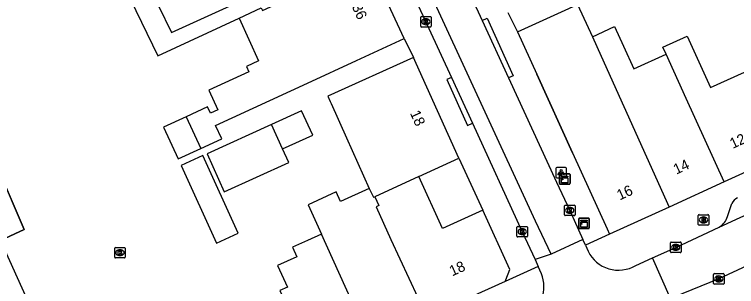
# Model space of a CAD drawing. Extents: x 160379 to 161131, y 383940 to 384849.
# Drawn here: x 160972 to 161040.9, y 384338 to 384363.9 of the extents above; entities that cross this region are included whole.
import ezdxf

# ---------------------------------------------------------------- set-up
doc = ezdxf.new("R2010")
doc.units = 0
for name, color, linetype in [('IMGEO_Brandkraan', 7, 'Continuous'), ('IMGEO_Kast', 7, 'Continuous'), ('IMGEO_Kolk', 7, 'Continuous'), ('IMGEO_Lichtpunt', 7, 'Continuous'), ('IMGEO_Muur', 7, 'Continuous'), ('IMGEO_Pand', 7, 'Continuous'), ('IMGEO_Pand_nummerreeks', 7, 'Continuous'), ('IMGEO_Rijbaan_lokaal_open', 7, 'Continuous'), ('IMGEO_Voetpad_open', 7, 'Continuous')]:
    doc.layers.add(name, color=color, linetype=linetype)

msp = doc.modelspace()

# ---------------------------------------------------------------- linework, layer by layer
at = {"layer": 'IMGEO_Brandkraan'}
for p, q in [((161037.261, 384343.892), (161037.261, 384344.744)), ((161037.336, 384344.818), (161038.188, 384344.818)), ((161038.262, 384344.744), (161038.262, 384343.892)), ((161037.749, 384344.598), (161037.774, 384344.598)), ((161038.188, 384343.818), (161037.336, 384343.818)), ((161037.772, 384344.038), (161037.747, 384344.038))]:
    msp.add_line(p, q, dxfattribs=at)
for points in [[(161037.261, 384343.892), (161037.261, 384344.744)], [(161037.336, 384344.818), (161038.188, 384344.818)], [(161038.262, 384344.744), (161038.262, 384343.892)], [(161037.609, 384344.518), (161037.609, 384344.118), (161037.822, 384344.118)], [(161037.84, 384344.518), (161037.609, 384344.518)], [(161037.788, 384344.437), (161037.734, 384344.437), (161037.734, 384344.361)], [(161037.734, 384344.361), (161037.787, 384344.361)], [(161037.796, 384344.285), (161037.734, 384344.285), (161037.734, 384344.204)], [(161037.734, 384344.204), (161037.796, 384344.204)], [(161038.188, 384343.818), (161037.336, 384343.818)]]:
    msp.add_lwpolyline(points, dxfattribs=at)
for centre, radius, start, end in [((161037.338, 384344.742), 0.0765, 91.55205, 178.44795), ((161037.338, 384344.742), 0.0765, 91.55205, 178.44795), ((161038.186, 384344.742), 0.0765, 1.55205, 88.44795), ((161038.186, 384344.742), 0.0765, 1.55205, 88.44795), ((161037.789, 384344.399), 0.0379, 267.82845, 90.93552), ((161037.797, 384344.244), 0.0404, 269.87594, 90.50774), ((161037.828, 384344.369), 0.251, 268.66757, 293.53466), ((161037.844, 384344.373), 0.145, 59.4692, 91.53667), ((161037.869, 384344.42), 0.0922, 285.51372, 58.15012), ((161037.874, 384344.228), 0.105, 301.31148, 78.98903), ((161037.338, 384343.894), 0.0765, 181.55205, 268.44795), ((161037.338, 384343.894), 0.0765, 181.55205, 268.44795), ((161038.186, 384343.894), 0.0765, 271.55205, 358.44795), ((161038.186, 384343.894), 0.0765, 271.55205, 358.44795)]:
    msp.add_arc(centre, radius, start, end, dxfattribs=at)
for centre, major_axis, ratio, start_param, end_param in [((161037.748, 384344.318), (-0.387, 0.002), 0.722429, 4.712389, 7.853982), ((161037.773, 384344.318), (-0.39, 0.002), 0.717154, 1.570796, 4.712389)]:
    msp.add_ellipse(centre, major_axis=major_axis, ratio=ratio, start_param=start_param, end_param=end_param, dxfattribs=at)
at = {"layer": 'IMGEO_Kast'}
for p, q in [((161024.027, 384347.786), (161024.027, 384348.627)), ((161024.027, 384348.627), (161024.027, 384347.786)), ((161024.102, 384348.711), (161024.943, 384348.711)), ((161024.943, 384348.711), (161024.102, 384348.711)), ((161025.027, 384348.636), (161025.027, 384347.795)), ((161025.027, 384347.795), (161025.027, 384348.636)), ((161024.952, 384347.711), (161024.111, 384347.711)), ((161024.111, 384347.711), (161024.952, 384347.711)), ((161025.863, 384343.565), (161025.863, 384344.406)), ((161025.863, 384344.406), (161025.863, 384343.565)), ((161025.938, 384344.49), (161026.779, 384344.49)), ((161026.779, 384344.49), (161025.938, 384344.49)), ((161026.863, 384344.415), (161026.863, 384343.574)), ((161026.863, 384343.574), (161026.863, 384344.415)), ((161026.788, 384343.49), (161025.947, 384343.49)), ((161025.947, 384343.49), (161026.788, 384343.49))]:
    msp.add_line(p, q, dxfattribs=at)
for points in [[(161024.222, 384348.501), (161024.822, 384348.501), (161024.822, 384348.416), (161024.222, 384348.416), (161024.222, 384348.501)], [(161024.222, 384348.326), (161024.822, 384348.326), (161024.822, 384347.837), (161024.222, 384347.837), (161024.222, 384348.326)], [(161026.058, 384344.28), (161026.658, 384344.28), (161026.658, 384344.195), (161026.058, 384344.195), (161026.058, 384344.28)], [(161026.058, 384344.105), (161026.658, 384344.105), (161026.658, 384343.616), (161026.058, 384343.616), (161026.058, 384344.105)]]:
    msp.add_lwpolyline(points, dxfattribs=at)
for centre in [(161024.306, 384348.175), (161026.142, 384343.954)]:
    msp.add_circle(centre, 0.0377, dxfattribs=at)
for centre, start, end in [((161024.105, 384348.633), 92.4484, 184.28452), ((161024.105, 384348.633), 92.4484, 184.28452), ((161024.949, 384348.633), 2.4484, 94.28452), ((161024.949, 384348.633), 2.4484, 94.28452), ((161024.105, 384347.789), 182.4484, 274.28452), ((161024.105, 384347.789), 182.4484, 274.28452), ((161024.949, 384347.789), 272.4484, 4.28452), ((161024.949, 384347.789), 272.4484, 4.28452), ((161025.941, 384344.412), 92.4484, 184.28452), ((161025.941, 384344.412), 92.4484, 184.28452), ((161026.785, 384344.412), 2.4484, 94.28452), ((161026.785, 384344.412), 2.4484, 94.28452), ((161025.941, 384343.568), 182.4484, 274.28452), ((161025.941, 384343.568), 182.4484, 274.28452), ((161026.785, 384343.568), 272.4484, 4.28452), ((161026.785, 384343.568), 272.4484, 4.28452)]:
    msp.add_arc(centre, 0.0779, start, end, dxfattribs=at)
at = {"layer": 'IMGEO_Kolk'}
for p, q in [((161010.783, 384362.77), (161010.783, 384363.622)), ((161010.858, 384363.696), (161011.71, 384363.696)), ((161011.271, 384363.476), (161011.296, 384363.476)), ((161011.784, 384363.622), (161011.784, 384362.77)), ((161011.71, 384362.696), (161010.858, 384362.696)), ((161011.294, 384362.916), (161011.269, 384362.916)), ((161024.503, 384344.803), (161024.503, 384345.655)), ((161024.578, 384345.729), (161025.43, 384345.729)), ((161024.991, 384345.509), (161025.016, 384345.509)), ((161025.504, 384345.655), (161025.504, 384344.803)), ((161025.43, 384344.729), (161024.578, 384344.729)), ((161025.014, 384344.949), (161024.989, 384344.949)), ((161019.969, 384342.769), (161019.969, 384343.621)), ((161020.044, 384343.695), (161020.896, 384343.695)), ((161020.457, 384343.475), (161020.482, 384343.475)), ((161020.97, 384343.621), (161020.97, 384342.769)), ((161020.896, 384342.695), (161020.044, 384342.695)), ((161020.48, 384342.915), (161020.455, 384342.915)), ((161034.615, 384341.28), (161034.615, 384342.132)), ((161034.69, 384342.206), (161035.542, 384342.206)), ((161035.103, 384341.986), (161035.128, 384341.986)), ((161035.616, 384342.132), (161035.616, 384341.28)), ((160981.601, 384340.767), (160981.601, 384341.619)), ((160981.676, 384341.693), (160982.528, 384341.693)), ((160982.089, 384341.473), (160982.114, 384341.473)), ((160982.602, 384341.619), (160982.602, 384340.767)), ((161035.126, 384341.426), (161035.101, 384341.426)), ((160982.528, 384340.693), (160981.676, 384340.693)), ((160982.112, 384340.913), (160982.087, 384340.913)), ((161035.542, 384341.206), (161034.69, 384341.206)), ((161038.721, 384338.275), (161038.721, 384339.127)), ((161038.796, 384339.201), (161039.648, 384339.201)), ((161039.209, 384338.981), (161039.234, 384338.981)), ((161039.722, 384339.127), (161039.722, 384338.275)), ((161039.648, 384338.201), (161038.796, 384338.201)), ((161039.232, 384338.421), (161039.207, 384338.421))]:
    msp.add_line(p, q, dxfattribs=at)
for points in [[(161010.783, 384362.77), (161010.783, 384363.622)], [(161010.858, 384363.696), (161011.71, 384363.696)], [(161011.104, 384363.396), (161011.227, 384363.396), (161011.227, 384363.245), (161011.357, 384363.396), (161011.521, 384363.396), (161011.375, 384363.245), (161011.528, 384362.996), (161011.376, 384362.996), (161011.291, 384363.16), (161011.227, 384363.093), (161011.227, 384362.996), (161011.104, 384362.996), (161011.104, 384363.396)], [(161011.784, 384363.622), (161011.784, 384362.77)], [(161011.71, 384362.696), (161010.858, 384362.696)], [(161024.503, 384344.803), (161024.503, 384345.655)], [(161024.578, 384345.729), (161025.43, 384345.729)], [(161024.824, 384345.429), (161024.947, 384345.429), (161024.947, 384345.278), (161025.077, 384345.429), (161025.241, 384345.429), (161025.095, 384345.278), (161025.248, 384345.029), (161025.096, 384345.029), (161025.011, 384345.193), (161024.947, 384345.126), (161024.947, 384345.029), (161024.824, 384345.029), (161024.824, 384345.429)], [(161025.504, 384345.655), (161025.504, 384344.803)], [(161025.43, 384344.729), (161024.578, 384344.729)], [(161019.969, 384342.769), (161019.969, 384343.621)], [(161020.044, 384343.695), (161020.896, 384343.695)], [(161020.29, 384343.395), (161020.413, 384343.395), (161020.413, 384343.244), (161020.543, 384343.395), (161020.707, 384343.395), (161020.561, 384343.244), (161020.714, 384342.995), (161020.562, 384342.995), (161020.477, 384343.159), (161020.413, 384343.092), (161020.413, 384342.995), (161020.29, 384342.995), (161020.29, 384343.395)], [(161020.97, 384343.621), (161020.97, 384342.769)], [(161020.896, 384342.695), (161020.044, 384342.695)], [(161034.615, 384341.28), (161034.615, 384342.132)], [(161034.69, 384342.206), (161035.542, 384342.206)], [(161035.616, 384342.132), (161035.616, 384341.28)], [(160981.601, 384340.767), (160981.601, 384341.619)], [(160981.676, 384341.693), (160982.528, 384341.693)], [(160981.922, 384341.393), (160982.045, 384341.393), (160982.045, 384341.242), (160982.175, 384341.393), (160982.339, 384341.393), (160982.193, 384341.242), (160982.346, 384340.993), (160982.194, 384340.993), (160982.109, 384341.157), (160982.045, 384341.09), (160982.045, 384340.993), (160981.922, 384340.993), (160981.922, 384341.393)], [(160982.602, 384341.619), (160982.602, 384340.767)], [(161034.936, 384341.906), (161035.059, 384341.906), (161035.059, 384341.755), (161035.189, 384341.906), (161035.353, 384341.906), (161035.207, 384341.755), (161035.36, 384341.506), (161035.208, 384341.506), (161035.123, 384341.67), (161035.059, 384341.603), (161035.059, 384341.506), (161034.936, 384341.506), (161034.936, 384341.906)], [(160982.528, 384340.693), (160981.676, 384340.693)], [(161035.542, 384341.206), (161034.69, 384341.206)], [(161038.721, 384338.275), (161038.721, 384339.127)], [(161038.796, 384339.201), (161039.648, 384339.201)], [(161039.042, 384338.901), (161039.165, 384338.901), (161039.165, 384338.75), (161039.295, 384338.901), (161039.459, 384338.901), (161039.313, 384338.75), (161039.466, 384338.501), (161039.314, 384338.501), (161039.229, 384338.665), (161039.165, 384338.598), (161039.165, 384338.501), (161039.042, 384338.501), (161039.042, 384338.901)], [(161039.722, 384339.127), (161039.722, 384338.275)], [(161039.648, 384338.201), (161038.796, 384338.201)]]:
    msp.add_lwpolyline(points, dxfattribs=at)
for centre, start, end in [((161010.86, 384363.62), 91.55205, 178.44795), ((161010.86, 384363.62), 91.55205, 178.44795), ((161011.708, 384363.62), 1.55205, 88.44795), ((161011.708, 384363.62), 1.55205, 88.44795), ((161010.86, 384362.772), 181.55205, 268.44795), ((161010.86, 384362.772), 181.55205, 268.44795), ((161011.708, 384362.772), 271.55205, 358.44795), ((161011.708, 384362.772), 271.55205, 358.44795), ((161024.58, 384345.653), 91.55205, 178.44795), ((161024.58, 384345.653), 91.55205, 178.44795), ((161025.428, 384345.653), 1.55205, 88.44795), ((161025.428, 384345.653), 1.55205, 88.44795), ((161024.58, 384344.805), 181.55205, 268.44795), ((161024.58, 384344.805), 181.55205, 268.44795), ((161025.428, 384344.805), 271.55205, 358.44795), ((161025.428, 384344.805), 271.55205, 358.44795), ((161020.046, 384343.619), 91.55205, 178.44795), ((161020.046, 384343.619), 91.55205, 178.44795), ((161020.894, 384343.619), 1.55205, 88.44795), ((161020.894, 384343.619), 1.55205, 88.44795), ((161020.046, 384342.771), 181.55205, 268.44795), ((161020.046, 384342.771), 181.55205, 268.44795), ((161020.894, 384342.771), 271.55205, 358.44795), ((161020.894, 384342.771), 271.55205, 358.44795), ((161034.692, 384342.13), 91.55205, 178.44795), ((161034.692, 384342.13), 91.55205, 178.44795), ((161035.54, 384342.13), 1.55205, 88.44795), ((161035.54, 384342.13), 1.55205, 88.44795), ((160981.678, 384341.617), 91.55205, 178.44795), ((160981.678, 384341.617), 91.55205, 178.44795), ((160982.526, 384341.617), 1.55205, 88.44795), ((160982.526, 384341.617), 1.55205, 88.44795), ((160981.678, 384340.769), 181.55205, 268.44795), ((160981.678, 384340.769), 181.55205, 268.44795), ((160982.526, 384340.769), 271.55205, 358.44795), ((160982.526, 384340.769), 271.55205, 358.44795), ((161034.692, 384341.282), 181.55205, 268.44795), ((161034.692, 384341.282), 181.55205, 268.44795), ((161035.54, 384341.282), 271.55205, 358.44795), ((161035.54, 384341.282), 271.55205, 358.44795), ((161038.798, 384339.125), 91.55205, 178.44795), ((161038.798, 384339.125), 91.55205, 178.44795), ((161039.646, 384339.125), 1.55205, 88.44795), ((161039.646, 384339.125), 1.55205, 88.44795), ((161038.798, 384338.277), 181.55205, 268.44795), ((161038.798, 384338.277), 181.55205, 268.44795), ((161039.646, 384338.277), 271.55205, 358.44795), ((161039.646, 384338.277), 271.55205, 358.44795)]:
    msp.add_arc(centre, 0.0765, start, end, dxfattribs=at)
for centre, major_axis, ratio, start_param, end_param in [((161011.27, 384363.196), (-0.387, 0.002), 0.722429, 4.712389, 7.853982), ((161011.295, 384363.196), (-0.39, 0.002), 0.717154, 1.570796, 4.712389), ((161024.99, 384345.229), (-0.387, 0.002), 0.722429, 4.712389, 7.853982), ((161025.015, 384345.229), (-0.39, 0.002), 0.717154, 1.570796, 4.712389), ((161020.456, 384343.195), (-0.387, 0.002), 0.722429, 4.712389, 7.853982), ((161020.481, 384343.195), (-0.39, 0.002), 0.717154, 1.570796, 4.712389), ((161035.102, 384341.706), (-0.387, 0.002), 0.722429, 4.712389, 7.853982), ((161035.127, 384341.706), (-0.39, 0.002), 0.717154, 1.570796, 4.712389), ((160982.088, 384341.193), (-0.387, 0.002), 0.722429, 4.712389, 7.853982), ((160982.113, 384341.193), (-0.39, 0.002), 0.717154, 1.570796, 4.712389), ((161039.208, 384338.701), (-0.387, 0.002), 0.722429, 4.712389, 7.853982), ((161039.233, 384338.701), (-0.39, 0.002), 0.717154, 1.570796, 4.712389)]:
    msp.add_ellipse(centre, major_axis=major_axis, ratio=ratio, start_param=start_param, end_param=end_param, dxfattribs=at)
at = {"layer": 'IMGEO_Lichtpunt'}
for p, q in [((161023.686, 384349.225), (161023.686, 384348.418)), ((161023.686, 384349.225), (161023.686, 384348.418)), ((161024.588, 384349.32), (161023.78, 384349.32)), ((161024.588, 384349.32), (161023.78, 384349.32)), ((161024.682, 384348.418), (161024.682, 384349.225)), ((161024.682, 384348.418), (161024.682, 384349.225)), ((161023.78, 384348.324), (161024.588, 384348.324)), ((161023.78, 384348.324), (161024.588, 384348.324))]:
    msp.add_line(p, q, dxfattribs=at)
for points in [[(161024.06, 384348.889), (161024.099, 384348.861), (161023.911, 384348.599), (161023.873, 384348.626), (161024.06, 384348.889)], [(161024.272, 384348.861), (161024.31, 384348.888), (161024.497, 384348.626), (161024.458, 384348.598), (161024.272, 384348.861)], [(161024.162, 384348.841), (161024.209, 384348.841), (161024.209, 384348.519), (161024.162, 384348.519), (161024.162, 384348.841)]]:
    msp.add_lwpolyline(points, dxfattribs=at)
msp.add_circle((161024.185, 384349.023), 0.0994, dxfattribs=at)
for centre, start, end in [((161023.78, 384349.225), 90, 180), ((161023.78, 384349.225), 90, 180), ((161024.588, 384349.225), 0, 90), ((161024.588, 384349.225), 0, 90), ((161023.78, 384348.418), 180, 270), ((161023.78, 384348.418), 180, 270), ((161024.588, 384348.418), 270, 0), ((161024.588, 384348.418), 270, 360)]:
    msp.add_arc(centre, 0.0946, start, end, dxfattribs=at)
at = {"layer": 'IMGEO_Muur'}
for points in [[(160966.362, 384365.747), (160963.821, 384364.69), (160972.964, 384343.393), (160970.707, 384342.354)], [(161025.256, 384350.705), (161021.863, 384358.197)]]:
    msp.add_lwpolyline(points, dxfattribs=at)
at = {"layer": 'IMGEO_Pand'}
for points in [[(160993.461, 384363.547), (160995.58, 384364.526), (160995.699, 384364.285), (161000, 384366.267), (161001.281, 384366.857), (161005.822, 384368.948)], [(161009.208, 384361.599), (161005.822, 384368.948)], [(161020.02, 384362.242), (161024.57, 384364.316), (161025.754, 384364.855), (161027.159, 384361.772)], [(160993.461, 384363.547), (160995.331, 384359.488), (160994.156, 384358.947), (160994.391, 384358.436), (160990.588, 384356.684), (160991.449, 384354.814), (160990.734, 384354.484), (160990.452, 384355.095), (160988.411, 384354.155)], [(161027.159, 384361.772), (161029.274, 384362.736), (161030.117, 384360.886), (161031.109, 384358.71), (161034.189, 384360.114)], [(161020.02, 384362.242), (161021.863, 384358.197), (161025.256, 384350.705), (161028.556, 384343.464), (161028.789, 384342.953)], [(160989.822, 384351.138), (160991.807, 384352.052), (160991.225, 384353.314), (161000, 384357.357), (161004.667, 384359.507), (161009.208, 384361.599)], [(161027.159, 384361.772), (161028.002, 384359.922), (161034.47, 384345.542)], [(161034.189, 384360.114), (161033.892, 384360.765), (161036.196, 384361.815), (161038.424, 384356.926), (161041.673, 384358.407)], [(161039.735, 384347.941), (161036.119, 384355.876), (161034.189, 384360.114)], [(161010.087, 384359.801), (161001.913, 384356.104), (161002.146, 384355.59), (161002.231, 384355.401), (161003.714, 384352.123), (161005.885, 384347.323)], [(161014.432, 384350.194), (161010.347, 384359.225), (161010.087, 384359.801)], [(160997.619, 384351.078), (161000.482, 384352.38), (160999.416, 384354.722), (160996.554, 384353.42)], [(160988.411, 384354.155), (160986.249, 384353.159), (160987.643, 384350.134), (160989.822, 384351.138)], [(160988.411, 384354.155), (160989.822, 384351.138)], [(160996.554, 384353.42), (160990.407, 384350.625), (160992.052, 384347.008), (160998.199, 384349.803), (160997.619, 384351.078)], [(160997.619, 384351.078), (160996.554, 384353.42)], [(160987.944, 384349.505), (160991.312, 384342.1), (160993.379, 384343.041), (160990.012, 384350.445), (160987.944, 384349.505)], [(161045.337, 384350.494), (161039.735, 384347.941)], [(161010.611, 384348.466), (161014.432, 384350.194)], [(161010.611, 384348.466), (161006.398, 384346.533)], [(161016.719, 384345.232), (161012.864, 384343.487), (161010.611, 384348.466)], [(161039.735, 384347.941), (161034.47, 384345.542)], [(161005.885, 384347.323), (161003.142, 384346.082), (161002.735, 384346.983), (161000.053, 384345.77), (161001.321, 384342.968)], [(161005.885, 384347.323), (161006.269, 384346.475), (161006.398, 384346.533)], [(161006.398, 384346.533), (161006.783, 384345.681), (161006.528, 384345.565), (161007.931, 384342.464), (161011.366, 384335.071)], [(161034.47, 384345.542), (161028.789, 384342.953)], [(161018.845, 384338.454), (161019.116, 384339.172), (161019.273, 384339.587), (161016.719, 384345.232)], [(161001.321, 384342.968), (161000, 384342.37), (160998.567, 384341.722), (160998.982, 384340.804), (160997.141, 384339.971), (160998.067, 384337.926), (160997.349, 384337.601), (160998.62, 384334.792), (161000, 384331.74), (161000.68, 384330.236)], [(161006.005, 384332.645), (161001.321, 384342.968)], [(160986.764, 384323.863), (160984.723, 384328.376), (160978.345, 384325.492), (160970.86, 384342.047), (160970.802, 384342.176), (160962.547, 384338.444), (160963.028, 384337.381), (160967.394, 384327.922)], [(161018.845, 384338.454), (161011.366, 384335.071)]]:
    msp.add_lwpolyline(points, dxfattribs=at)
at = {"layer": 'IMGEO_Rijbaan_lokaal_open'}
for points in [[(161004.279, 384390.07), (161016.657, 384363.318)], [(161023.221, 384341.065), (161021.739, 384344.199), (161001.198, 384388.663)], [(161016.657, 384363.318), (161019.166, 384357.852)], [(161019.166, 384357.852), (161023.744, 384347.906), (161025.004, 384345.228), (161026.25, 384342.465)], [(161039.254, 384343.631), (161062.806, 384354.46)], [(161070.043, 384352.936), (161069.088, 384352.495), (161050.849, 384344.104), (161039.221, 384338.702), (161034.917, 384336.972)], [(161032.896, 384340.691), (161035.117, 384341.705), (161039.254, 384343.631)], [(161026.25, 384342.465), (161023.221, 384341.065)], [(161026.493, 384341.907), (161026.25, 384342.465)], [(161026.493, 384341.907), (161026.744, 384341.332)], [(161023.221, 384341.065), (161021.69, 384340.535)], [(161031.294, 384339.988), (161032.896, 384340.691)], [(161034.607, 384336.847), (161032.896, 384340.691)], [(161021.69, 384340.535), (161021.986, 384339.875)], [(161022.297, 384339.182), (161021.986, 384339.875)]]:
    msp.add_lwpolyline(points, dxfattribs=at)
for centre, radius, start, end in [((161029.637, 384342.751), 3.222, 206.13013, 300.95721), ((161019.275, 384337.945), 3.265, 298.41503, 22.26495)]:
    msp.add_arc(centre, radius, start, end, dxfattribs=at)
at = {"layer": 'IMGEO_Voetpad_open'}
for points in [[(160999.793, 384388.02), (161000, 384387.572), (161013.731, 384357.89)], [(160979.448, 384372.881), (160985.698, 384359.96), (160993.461, 384363.547)], [(160984.541, 384367.274), (160987.016, 384362.174), (160997.152, 384366.822)], [(161019.101, 384364.089), (161020.02, 384362.242)], [(161016.657, 384363.318), (161017.111, 384363.526), (161019.62, 384358.06), (161019.166, 384357.852)], [(161009.208, 384361.599), (161010.087, 384359.801)], [(161013.731, 384357.89), (161013.277, 384357.683), (161015.265, 384353.325), (161015.719, 384353.532)], [(161013.731, 384357.89), (161015.719, 384353.532)], [(160970.707, 384342.354), (160972.964, 384343.393), (160968.142, 384354.625)], [(161015.719, 384353.532), (161020.472, 384343.195), (161021.69, 384340.535)], [(161014.432, 384350.194), (161016.719, 384345.232)], [(161040.044, 384344.647), (161040.462, 384345.873)], [(161028.789, 384342.953), (161026.493, 384341.907)], [(161021.986, 384339.875), (161018.845, 384338.454)]]:
    msp.add_lwpolyline(points, dxfattribs=at)
for centre, radius, start, end in [((161041.457, 384345.436), 1.087, 114.53222, 156.3042), ((161038.439, 384345.08), 1.662, 299.35382, 344.91184)]:
    msp.add_arc(centre, radius, start, end, dxfattribs=at)

# ---------------------------------------------------------------- texts
at = {"layer": 'IMGEO_Pand_nummerreeks'}
for s, rotation, p in [('36', 294.73756, (161004.19, 384364.652)), ('18', 294.33904, (161009.74, 384354.501)), ('12', 24.49774, (161040.544, 384351.079)), ('14', 24.49968, (161035.158, 384348.624)), ('16', 24.49968, (161029.77, 384346.169)), ('18', 24.3424, (161013.79, 384338.933))]:
    msp.add_text(s, height=1, rotation=rotation, dxfattribs=at).set_placement(p)

doc.saveas('drawing.dxf')
